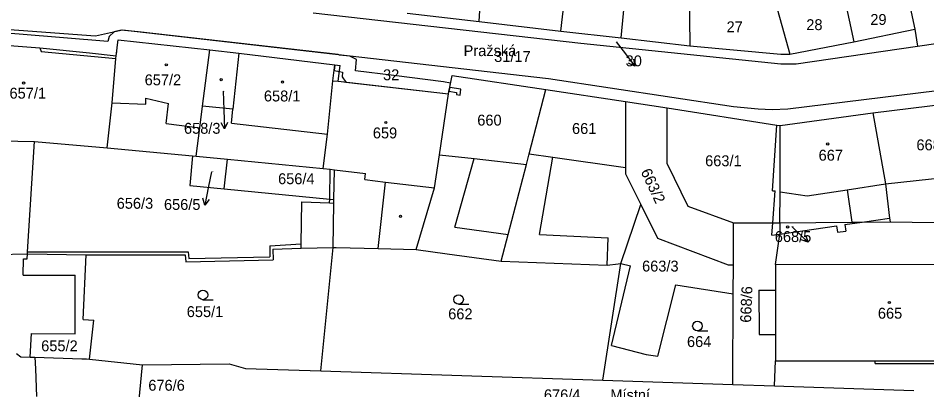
# Model space of a CAD drawing. Extents: x -785744 to -782822, y -1067550 to -1063910.
# Drawn here: x -783480.6 to -783339, y -1065560.7 to -1065502.7 of the extents above; entities that cross this region are included whole.
import ezdxf

# ---------------------------------------------------------------- set-up
doc = ezdxf.new("R2010")
doc.units = 0
for name, color, linetype in [('Hranice parcel', 7, 'Continuous'), ('Parcelní čísla', 7, 'Continuous'), ('Pop_ČP_popisy', 7, 'Continuous'), ('Vnitřní kresba', 7, 'Continuous'), ('Věcná břemena k části', 7, 'Continuous'), ('Značky budov', 7, 'Continuous'), ('Značky kultur', 7, 'Continuous')]:
    doc.layers.add(name, color=color, linetype=linetype)

msp = doc.modelspace()

# ---------------------------------------------------------------- linework, layer by layer
at = {"layer": 'Hranice parcel'}
for p, q in [((-783446.23, -1065508.18), (-783447.19, -1065516.89)), ((-783447.19, -1065516.89), (-783451.92, -1065516.41)), ((-783466.79, -1065522.91), (-783453.45, -1065524.19)), ((-783453.45, -1065524.19), (-783453.89, -1065528.82)), ((-783453.45, -1065524.19), (-783452.89, -1065524.24)), ((-783448.55, -1065529.33), (-783448.04, -1065524.7)), ((-783431.42, -1065530.98), (-783431.33, -1065526.35)), ((-783453.89, -1065528.82), (-783448.55, -1065529.33)), ((-783448.55, -1065529.33), (-783432.09, -1065530.92)), ((-783432.09, -1065530.92), (-783431.42, -1065530.98)), ((-783431.43, -1065531.54), (-783431.42, -1065530.98))]:
    msp.add_line(p, q, dxfattribs=at)
for points in [[(-783408.78, -1065503.2), (-783407.94, -1065489.61)], [(-783396.03, -1065504.72), (-783394.62, -1065492.18)], [(-783386.64, -1065505.79), (-783385.33, -1065492.14)], [(-783343.48, -1065492.29), (-783340.85, -1065504.44)], [(-783352.4, -1065496.96), (-783350.38, -1065506.39)], [(-783376.07, -1065498.29), (-783375.93, -1065507.03)], [(-783363.21, -1065498.02), (-783360.35, -1065508.33)], [(-783434.66, -1065501.88), (-783392.93, -1065506.62)], [(-783420.01, -1065501.91), (-783408.78, -1065503.2)], [(-783408.78, -1065503.2), (-783396.03, -1065504.72)], [(-783492.57, -1065503.71), (-783468.6, -1065505.47)], [(-783468.6, -1065505.47), (-783464.4, -1065504.54)], [(-783464.4, -1065504.54), (-783397.96, -1065512.11)], [(-783350.38, -1065506.39), (-783340.85, -1065504.44)], [(-783340.85, -1065504.44), (-783340.46, -1065507.06)], [(-783396.03, -1065504.72), (-783386.64, -1065505.79)], [(-783386.64, -1065505.79), (-783375.93, -1065507.03)], [(-783340.46, -1065507.06), (-783327.56, -1065505.18)], [(-783492.8, -1065506.13), (-783477.25, -1065507.35)], [(-783477.25, -1065507.35), (-783477.07, -1065507.89)], [(-783465.4, -1065508.98), (-783465.05, -1065506.07)], [(-783465.05, -1065506.07), (-783450.79, -1065507.64)], [(-783392.93, -1065506.62), (-783361.77, -1065509.8)], [(-783375.93, -1065507.03), (-783361.77, -1065508.33)], [(-783360.35, -1065508.33), (-783350.38, -1065506.39)], [(-783359.39, -1065509.85), (-783340.46, -1065507.06)], [(-783477.07, -1065507.89), (-783465.4, -1065508.98)], [(-783451.92, -1065516.41), (-783450.79, -1065507.64)], [(-783450.79, -1065507.64), (-783446.23, -1065508.18)], [(-783446.23, -1065508.18), (-783431.28, -1065509.98)], [(-783361.77, -1065508.33), (-783360.35, -1065508.33)], [(-783466.02, -1065515.89), (-783465.4, -1065508.98)], [(-783431.62, -1065512.45), (-783431.28, -1065509.98)], [(-783361.77, -1065509.8), (-783359.39, -1065509.85)], [(-783413.58, -1065514.48), (-783412.99, -1065511.64)], [(-783412.99, -1065511.64), (-783398.38, -1065513.84)], [(-783432.45, -1065520.8), (-783431.62, -1065512.45)], [(-783431.62, -1065512.45), (-783430.78, -1065512.55)], [(-783430.78, -1065512.55), (-783413.58, -1065514.48)], [(-783397.96, -1065512.11), (-783369.15, -1065516.47)], [(-783360.65, -1065516.84), (-783325.56, -1065512.52)], [(-783414.99, -1065523.99), (-783413.58, -1065514.48)], [(-783401, -1065523.85), (-783398.38, -1065513.84)], [(-783398.38, -1065513.84), (-783386, -1065515.72)], [(-783466.79, -1065522.91), (-783466.02, -1065515.89)], [(-783386, -1065515.72), (-783379.46, -1065516.68)], [(-783386, -1065515.72), (-783386, -1065526)], [(-783347.44, -1065517.45), (-783330.04, -1065515.31)], [(-783452.34, -1065519.78), (-783451.92, -1065516.41)], [(-783379.5, -1065525.4), (-783379.46, -1065516.68)], [(-783379.46, -1065516.68), (-783362.36, -1065519.38)], [(-783369.15, -1065516.47), (-783365.31, -1065516.82)], [(-783365.31, -1065516.82), (-783363.1, -1065516.93)], [(-783363.1, -1065516.93), (-783360.65, -1065516.84)], [(-783361.87, -1065519.46), (-783347.44, -1065517.45)], [(-783347.44, -1065517.45), (-783345.43, -1065528.56)], [(-783452.89, -1065524.24), (-783452.34, -1065519.78)], [(-783362.36, -1065519.38), (-783361.87, -1065519.46)], [(-783361.89, -1065529.8), (-783361.87, -1065519.46)], [(-783493.75, -1065521.62), (-783478.11, -1065521.92)], [(-783433.08, -1065526.14), (-783432.45, -1065520.8)], [(-783478.11, -1065521.92), (-783466.79, -1065522.91)], [(-783452.89, -1065524.24), (-783448.04, -1065524.7)], [(-783415.76, -1065529.16), (-783414.99, -1065523.99)], [(-783401.43, -1065525.5), (-783401, -1065523.85)], [(-783448.04, -1065524.7), (-783433.08, -1065526.14)], [(-783404.29, -1065536.41), (-783401.43, -1065525.5)], [(-783379.5, -1065525.4), (-783376.25, -1065532)], [(-783433.08, -1065526.14), (-783432.01, -1065526.26)], [(-783432.01, -1065526.26), (-783431.33, -1065526.35)], [(-783386, -1065526), (-783386, -1065527)], [(-783386, -1065527), (-783383.61, -1065531.78)], [(-783345.43, -1065528.56), (-783344.8, -1065533.87)], [(-783418.59, -1065538.78), (-783415.76, -1065529.16)], [(-783361.9, -1065534.59), (-783361.89, -1065529.8)], [(-783431.57, -1065538.46), (-783431.43, -1065531.54)], [(-783386.69, -1065540.96), (-783383.61, -1065531.78)], [(-783383.61, -1065531.78), (-783381, -1065537)], [(-783376.25, -1065532), (-783369.12, -1065534.64)], [(-783344.8, -1065533.87), (-783344.72, -1065534.46)], [(-783369.15, -1065541.14), (-783369.12, -1065534.64)], [(-783369.12, -1065534.64), (-783363.03, -1065534.6)], [(-783363.03, -1065534.6), (-783361.9, -1065534.59)], [(-783361.9, -1065534.59), (-783350.67, -1065534.5)], [(-783361.9, -1065534.59), (-783361.9, -1065536.37)], [(-783361.9, -1065536.37), (-783353.08, -1065535.08)], [(-783353.08, -1065535.08), (-783352.93, -1065536.09)], [(-783351.8, -1065534.89), (-783349.07, -1065534.49)], [(-783351.8, -1065534.89), (-783351.65, -1065535.91)], [(-783350.67, -1065534.5), (-783349.07, -1065534.49)], [(-783349.07, -1065534.49), (-783344.72, -1065534.46)], [(-783344.72, -1065534.46), (-783331.02, -1065534.68)], [(-783405.38, -1065540.57), (-783404.29, -1065536.41)], [(-783381, -1065537), (-783369.95, -1065541.14)], [(-783362.61, -1065541.13), (-783361.9, -1065536.37)], [(-783352.93, -1065536.09), (-783351.65, -1065535.91)], [(-783440.93, -1065538.71), (-783436.53, -1065538.59)], [(-783436.53, -1065538.59), (-783431.57, -1065538.46)], [(-783433.48, -1065557.7), (-783431.57, -1065538.46)], [(-783431.57, -1065538.46), (-783431.07, -1065538.46)], [(-783431.07, -1065538.46), (-783424.53, -1065538.6)], [(-783424.53, -1065538.6), (-783418.59, -1065538.78)], [(-783484, -1065539.55), (-783479.2, -1065539.45)], [(-783479.26, -1065540.23), (-783479.2, -1065539.45)], [(-783479.2, -1065539.45), (-783470.03, -1065539.6)], [(-783470.5, -1065549.7), (-783470.03, -1065539.6)], [(-783470.03, -1065539.6), (-783468.68, -1065539.62)], [(-783468.68, -1065539.62), (-783468.24, -1065539.63)], [(-783468.24, -1065539.63), (-783454.62, -1065539.59)], [(-783454.62, -1065539.59), (-783454.53, -1065540.72)], [(-783440.93, -1065538.71), (-783440.89, -1065540.38)], [(-783418.59, -1065538.78), (-783413.78, -1065539.43)], [(-783413.78, -1065539.43), (-783405.38, -1065540.57)], [(-783479.85, -1065542.77), (-783479.84, -1065540.23)], [(-783479.84, -1065540.23), (-783479.26, -1065540.23)], [(-783454.53, -1065540.72), (-783440.89, -1065540.38)], [(-783405.38, -1065540.57), (-783388.85, -1065541.24)], [(-783389.52, -1065559.16), (-783386.69, -1065540.96)], [(-783388.85, -1065541.24), (-783387.14, -1065541.01)], [(-783388.16, -1065553.73), (-783385.17, -1065541.31)], [(-783387.14, -1065541.01), (-783386.69, -1065540.96)], [(-783386.69, -1065540.96), (-783385.17, -1065541.31)], [(-783369.95, -1065541.14), (-783369.15, -1065541.14)], [(-783369.17, -1065545.7), (-783369.15, -1065541.14)], [(-783362.61, -1065541.13), (-783326.26, -1065541.08)], [(-783362.61, -1065541.13), (-783362.61, -1065545.13)], [(-783479.85, -1065542.77), (-783471.74, -1065542.8)], [(-783471.77, -1065551.94), (-783471.74, -1065542.8)], [(-783380.91, -1065555.39), (-783378.15, -1065544.29)], [(-783378.15, -1065544.29), (-783369.17, -1065545.7)], [(-783369.24, -1065559.82), (-783369.17, -1065545.7)], [(-783365.21, -1065545.13), (-783365.15, -1065552.04)], [(-783365.21, -1065545.13), (-783362.61, -1065545.13)], [(-783470.5, -1065549.7), (-783468.85, -1065549.8)], [(-783469.54, -1065555.85), (-783468.85, -1065549.8)], [(-783478.78, -1065555.54), (-783478.55, -1065551.89)], [(-783478.55, -1065551.89), (-783471.77, -1065551.94)], [(-783365.15, -1065552.04), (-783362.61, -1065552.04)], [(-783362.61, -1065552.04), (-783362.61, -1065556.14)], [(-783388.16, -1065553.73), (-783382.75, -1065555.14)], [(-783480.91, -1065554.99), (-783480.25, -1065555.49)], [(-783480.25, -1065555.49), (-783478.78, -1065555.54)], [(-783478.78, -1065555.54), (-783478.05, -1065555.57)], [(-783478.05, -1065555.57), (-783470.74, -1065555.82)], [(-783478.05, -1065555.57), (-783477.97, -1065557.38)], [(-783382.75, -1065555.14), (-783380.91, -1065555.39)], [(-783470.74, -1065555.82), (-783469.99, -1065555.84)], [(-783469.99, -1065555.84), (-783469.54, -1065555.85)], [(-783469.54, -1065555.85), (-783461.29, -1065556.78)], [(-783461.93, -1065563.76), (-783461.29, -1065556.78)], [(-783461.29, -1065556.78), (-783447.74, -1065556.58)], [(-783447.74, -1065556.58), (-783445.19, -1065557.31)], [(-783362.74, -1065560.04), (-783362.61, -1065556.14)], [(-783477.97, -1065557.38), (-783477.8, -1065561.7)], [(-783445.19, -1065557.31), (-783433.48, -1065557.7)], [(-783433.48, -1065557.7), (-783389.52, -1065559.16)], [(-783389.52, -1065559.16), (-783369.24, -1065559.82)], [(-783369.24, -1065559.82), (-783362.74, -1065560.04)], [(-783362.74, -1065560.04), (-783361.28, -1065560.09)], [(-783361.28, -1065560.09), (-783341.01, -1065560.76)]]:
    msp.add_lwpolyline(points, dxfattribs=at)
at = {"layer": 'Pop_ČP_popisy'}
for p, q in [((-783386.33, -1065507.82), (-783384.52, -1065510.21)), ((-783448.59, -1065516.98), (-783448.49, -1065519.98)), ((-783450.96, -1065528.92), (-783451.55, -1065531.86)), ((-783359.7, -1065535.56), (-783357.51, -1065537.61))]:
    msp.add_line(p, q, dxfattribs=at)
for points in [[(-783387.41, -1065506.4), (-783386.33, -1065507.82)], [(-783384.72, -1065509.11), (-783384.52, -1065510.21), (-783385.52, -1065509.72)], [(-783448.68, -1065514.11), (-783448.59, -1065516.98)], [(-783448.03, -1065518.96), (-783448.49, -1065519.98), (-783449.03, -1065519)], [(-783450.51, -1065526.67), (-783450.96, -1065528.92)], [(-783450.86, -1065530.98), (-783451.55, -1065531.86), (-783451.84, -1065530.78)], [(-783360.07, -1065535.21), (-783359.7, -1065535.56)], [(-783357.9, -1065536.56), (-783357.51, -1065537.61), (-783358.58, -1065537.29)]]:
    msp.add_lwpolyline(points, dxfattribs=at)
at = {"layer": 'Vnitřní kresba'}
for p, q in [((-783432.09, -1065530.92), (-783432.01, -1065526.26)), ((-783432.1, -1065531.51), (-783432.09, -1065530.92))]:
    msp.add_line(p, q, dxfattribs=at)
for points in [[(-783431.28, -1065509.98), (-783430.43, -1065510.08)], [(-783430.78, -1065512.55), (-783430.43, -1065510.08)], [(-783466.02, -1065515.89), (-783460.77, -1065516.1)], [(-783460.77, -1065516.1), (-783460.73, -1065515.17)], [(-783460.73, -1065515.17), (-783457.19, -1065516)], [(-783457.58, -1065519.14), (-783457.19, -1065516)], [(-783447.42, -1065519.07), (-783447.19, -1065516.89)], [(-783457.58, -1065519.14), (-783452.34, -1065519.78)], [(-783447.42, -1065519.07), (-783432.45, -1065520.8)], [(-783363.05, -1065529.61), (-783362.36, -1065519.38)], [(-783479.17, -1065539.12), (-783478.11, -1065521.92)], [(-783414.99, -1065523.99), (-783409.55, -1065524.59)], [(-783401, -1065523.85), (-783397.28, -1065524.39)], [(-783399.4, -1065536.45), (-783397.28, -1065524.39)], [(-783397.28, -1065524.39), (-783386, -1065526)], [(-783412.6, -1065535.3), (-783409.55, -1065524.59)], [(-783409.55, -1065524.59), (-783401.43, -1065525.5)], [(-783431.33, -1065526.35), (-783426.51, -1065526.91)], [(-783426.6, -1065527.84), (-783426.51, -1065526.91)], [(-783345.43, -1065528.56), (-783328.25, -1065526.65)], [(-783426.6, -1065527.84), (-783423.38, -1065528.26)], [(-783424.53, -1065538.6), (-783423.38, -1065528.26)], [(-783423.38, -1065528.26), (-783415.76, -1065529.16)], [(-783351.4, -1065529.46), (-783345.43, -1065528.56)], [(-783363.05, -1065529.61), (-783362.65, -1065529.63)], [(-783363.03, -1065534.6), (-783362.65, -1065529.63)], [(-783361.89, -1065529.8), (-783357.67, -1065530.4)], [(-783357.67, -1065530.4), (-783351.4, -1065529.46)], [(-783351.4, -1065529.46), (-783350.67, -1065534.5)], [(-783436.51, -1065537.9), (-783436.42, -1065531.34)], [(-783436.42, -1065531.34), (-783432.1, -1065531.51)], [(-783432.1, -1065531.51), (-783431.43, -1065531.54)], [(-783349.07, -1065534.49), (-783344.8, -1065533.87)], [(-783412.6, -1065535.3), (-783404.29, -1065536.41)], [(-783363.18, -1065536.55), (-783363.03, -1065534.6)], [(-783399.4, -1065536.45), (-783388.67, -1065536.97)], [(-783388.85, -1065541.24), (-783388.67, -1065536.97)], [(-783363.18, -1065536.55), (-783361.9, -1065536.37)], [(-783441.44, -1065538.22), (-783436.51, -1065537.9)], [(-783441.44, -1065538.22), (-783441.4, -1065539.89)], [(-783436.53, -1065538.59), (-783436.51, -1065537.9)], [(-783479.2, -1065539.45), (-783479.17, -1065539.12)], [(-783479.17, -1065539.12), (-783454.16, -1065539.15)], [(-783454.16, -1065539.15), (-783454.07, -1065540.18)], [(-783454.07, -1065540.18), (-783441.4, -1065539.89)], [(-783362.61, -1065545.13), (-783362.61, -1065552.04)], [(-783362.61, -1065556.14), (-783347.06, -1065556.14)], [(-783347.06, -1065556.54), (-783347.06, -1065556.14)], [(-783347.06, -1065556.14), (-783326.26, -1065556.14)], [(-783347.06, -1065556.54), (-783326.26, -1065556.54)]]:
    msp.add_lwpolyline(points, dxfattribs=at)
at = {"layer": 'Věcná břemena k části'}
for points in [[(-783480.51, -1065505.2), (-783492.34, -1065504.28)], [(-783464.58, -1065504.58), (-783465.68, -1065504.82)], [(-783461.96, -1065504.82), (-783464.58, -1065504.58)], [(-783466.67, -1065506.35), (-783480.51, -1065505.2)], [(-783466.45, -1065505.55), (-783466.67, -1065506.35)], [(-783465.68, -1065504.82), (-783466.45, -1065505.55)], [(-783430.76, -1065508.37), (-783461.96, -1065504.82)], [(-783492.8, -1065506.13), (-783477.25, -1065507.35)], [(-783477.25, -1065507.35), (-783469.53, -1065508.12)], [(-783465.27, -1065507.88), (-783465.2, -1065507.29)], [(-783465.2, -1065507.29), (-783465.05, -1065506.07)], [(-783465.05, -1065506.07), (-783450.79, -1065507.64)], [(-783469.53, -1065508.12), (-783465.35, -1065508.57)], [(-783465.35, -1065508.57), (-783465.27, -1065507.88)], [(-783450.79, -1065507.64), (-783446.23, -1065508.18)], [(-783446.23, -1065508.18), (-783431.28, -1065509.98)], [(-783430.54, -1065508.46), (-783430.76, -1065508.37)], [(-783428.95, -1065508.64), (-783430.54, -1065508.46)], [(-783427.9, -1065509.14), (-783428.95, -1065508.64)], [(-783431.28, -1065509.98), (-783431.4, -1065510.86)], [(-783428.07, -1065510.93), (-783427.9, -1065509.14)], [(-783431.4, -1065510.86), (-783430.56, -1065511.03)], [(-783430.56, -1065511.03), (-783430.09, -1065511.13)], [(-783430.09, -1065511.13), (-783430.16, -1065511.86)], [(-783422.07, -1065511.63), (-783428.07, -1065510.93)], [(-783414.37, -1065512.62), (-783422.07, -1065511.63)], [(-783430.16, -1065511.86), (-783429.56, -1065512.69)], [(-783429.56, -1065512.69), (-783413.58, -1065514.48)], [(-783413.23, -1065512.82), (-783414.37, -1065512.62)], [(-783413.38, -1065513.5), (-783413.23, -1065512.82)], [(-783413.58, -1065514.48), (-783413.5, -1065514.09)], [(-783413.5, -1065514.09), (-783413.38, -1065513.5)], [(-783413.38, -1065513.5), (-783413.5, -1065514.09)], [(-783413.5, -1065514.09), (-783412.3, -1065514.3)], [(-783411.65, -1065513.8), (-783413.38, -1065513.5)], [(-783412.3, -1065514.3), (-783412.34, -1065514.63)], [(-783411.74, -1065514.7), (-783411.65, -1065513.8)], [(-783412.34, -1065514.63), (-783411.74, -1065514.7)]]:
    msp.add_lwpolyline(points, dxfattribs=at)
at = {"layer": 'Značky budov'}
for centre in [(-783457.57, -1065509.98), (-783479.8, -1065512.82), (-783449, -1065512.3), (-783439.45, -1065512.66), (-783423.34, -1065518.97), (-783354.45, -1065522.32), (-783421.05, -1065533.6), (-783360.7, -1065535.25), (-783344.83, -1065547.03)]:
    msp.add_circle(centre, 0.175, dxfattribs=at)
at = {"layer": 'Značky kultur'}
for p, q in [((-783451.85, -1065546.6), (-783450.25, -1065546.6)), ((-783412, -1065547.32), (-783410.4, -1065547.32)), ((-783374.76, -1065551.46), (-783373.16, -1065551.46))]:
    msp.add_line(p, q, dxfattribs=at)
for centre in [(-783451.85, -1065545.85), (-783412, -1065546.57), (-783374.76, -1065550.71)]:
    msp.add_circle(centre, 0.75, dxfattribs=at)

# ---------------------------------------------------------------- texts
at = {"layer": 'Parcelní čísla'}
for s, height, p in [('27', 1.7, (-783370.22, -1065504.9)), ('28', 1.7, (-783357.79, -1065504.57)), ('29', 1.7, (-783347.81, -1065503.76)), ('30', 0.1, (-783387.41, -1065506.4)), ('657/2', 1.7, (-783460.93, -1065513.17)), ('32', 1.7, (-783423.77, -1065512.38)), ('657/1', 1.7, (-783482, -1065515.25)), ('658/3', 0.1, (-783448.68, -1065514.11)), ('658/1', 1.7, (-783442.34, -1065515.69)), ('660', 1.7, (-783409.08, -1065519.45)), ('659', 1.7, (-783425.36, -1065521.45)), ('661', 1.7, (-783394.31, -1065520.76)), ('668/1', 1.7, (-783340.62, -1065523.31)), ('663/1', 1.7, (-783373.56, -1065525.79)), ('667', 1.7, (-783355.87, -1065524.92)), ('656/5', 0.1, (-783450.51, -1065526.67)), ('656/4', 1.7, (-783440.13, -1065528.59)), ('656/3', 1.7, (-783465.29, -1065532.42)), ('668/5', 0.1, (-783360.07, -1065535.21)), ('663/3', 1.7, (-783383.39, -1065542.21)), ('655/1', 1.7, (-783454.37, -1065549.31)), ('662', 1.7, (-783413.61, -1065549.66)), ('665', 1.7, (-783346.63, -1065549.56)), ('664', 1.7, (-783376.39, -1065553.98)), ('655/2', 1.7, (-783477.06, -1065554.64)), ('676/4', 1.7, (-783398.69, -1065562.28))]:
    msp.add_text(s, height=height, dxfattribs=at).set_placement(p)
for s, rotation, p in [('663/2', 295.0592, (-783383.64, -1065526.63)), ('668/6', 87.5265, (-783366.42, -1065550.21))]:
    msp.add_text(s, height=1.7, rotation=rotation, dxfattribs=at).set_placement(p)
at = {"layer": 'Pop_ČP_popisy'}
for s, p in [('Pražská', (-783411.21, -1065508.62)), ('31/17', (-783406.45, -1065509.53)), ('30', (-783385.95, -1065510.21)), ('658/3', (-783454.8, -1065520.73)), ('656/5', (-783457.92, -1065532.6)), ('668/5', (-783362.7, -1065537.61)), ('676/6', (-783460.36, -1065560.79)), ('Místní', (-783388.34, -1065562.29))]:
    msp.add_text(s, height=1.7, dxfattribs=at).set_placement(p)

doc.saveas('drawing.dxf')
